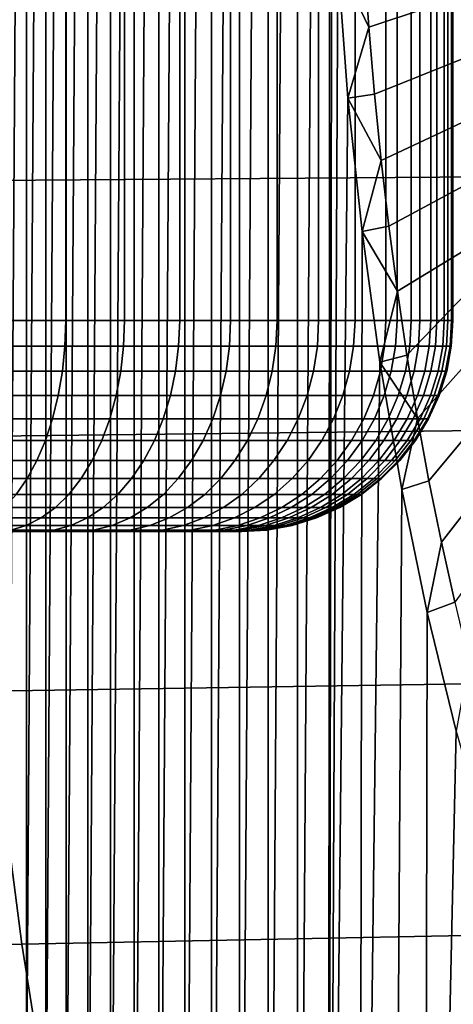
# Model space of a CAD drawing. Header units: metres. Extents: x -240 to 45, y -77 to 27.
# Tile 341 of 656: x -193.03 to -192, y -3.12 to -0.79. Entities that reach past the tile are written whole.
import ezdxf

# ---------------------------------------------------------------- set-up
doc = ezdxf.new("R2010")
doc.units = ezdxf.units.M
doc.layers.add('solid_102011X2', color=7, linetype='CONTINUOUS')

msp = doc.modelspace()

# ---------------------------------------------------------------- linework, layer by layer
at = {"layer": 'solid_102011X2'}
for points in [[(-192.37088, 5.337353, 275.734863), (-192.298874, 5.488204, 275.894196), (-192.370758, -5.337628, 275.735168)], [(-192.294632, -0.000008, 275.903595), (-192.298767, -5.488445, 275.89447), (-192.370758, -5.337628, 275.735168), (-192.298874, 5.488204, 275.894196)], [(-192.440857, 5.180866, 275.580017), (-192.37088, 5.337353, 275.734863), (-192.440735, -5.181175, 275.580322)], [(-192.37088, 5.337353, 275.734863), (-192.370758, -5.337628, 275.735168), (-192.440735, -5.181175, 275.580322)], [(-192.508774, 5.018864, 275.429749), (-192.440857, 5.180866, 275.580017), (-192.508636, -5.019208, 275.430054)], [(-192.440857, 5.180866, 275.580017), (-192.440735, -5.181175, 275.580322), (-192.508636, -5.019208, 275.430054)], [(-192.574524, 4.851521, 275.284241), (-192.508774, 5.018864, 275.429749), (-192.574371, -4.851901, 275.284546)], [(-192.508774, 5.018864, 275.429749), (-192.508636, -5.019208, 275.430054), (-192.574371, -4.851901, 275.284546)], [(-192.638016, 4.679095, 275.143738), (-192.574524, 4.851521, 275.284241), (-192.637863, -4.679513, 275.144073)], [(-192.574524, 4.851521, 275.284241), (-192.574371, -4.851901, 275.284546), (-192.637863, -4.679513, 275.144073)], [(-192.699188, 4.501746, 275.008362), (-192.638016, 4.679095, 275.143738), (-192.699036, -4.5022, 275.008698)], [(-192.638016, 4.679095, 275.143738), (-192.637863, -4.679513, 275.144073), (-192.699036, -4.5022, 275.008698)], [(-192.757919, 4.319841, 274.878418), (-192.699188, 4.501746, 275.008362), (-192.757767, -4.320332, 274.878754)], [(-192.699188, 4.501746, 275.008362), (-192.699036, -4.5022, 275.008698), (-192.757767, -4.320332, 274.878754)], [(-192.814163, 4.133481, 274.753937), (-192.757919, 4.319841, 274.878418), (-192.814011, -4.134007, 274.754272)], [(-192.757919, 4.319841, 274.878418), (-192.757767, -4.320332, 274.878754), (-192.814011, -4.134007, 274.754272)], [(-192.867828, 3.943122, 274.635162), (-192.814163, 4.133481, 274.753937), (-192.867676, -3.943683, 274.635498)], [(-192.814163, 4.133481, 274.753937), (-192.814011, -4.134007, 274.754272), (-192.867676, -3.943683, 274.635498)], [(-192.918884, 3.748831, 274.522186), (-192.867828, 3.943122, 274.635162), (-192.918747, -3.749424, 274.522522)], [(-192.867828, 3.943122, 274.635162), (-192.867676, -3.943683, 274.635498), (-192.918747, -3.749424, 274.522522)], [(-192.967239, 3.551112, 274.415192), (-192.918884, 3.748831, 274.522186), (-192.967087, -3.551737, 274.415527)], [(-192.918884, 3.748831, 274.522186), (-192.918747, -3.749424, 274.522522), (-192.967087, -3.551737, 274.415527)], [(-193.012863, 3.350034, 274.314209), (-192.967239, 3.551112, 274.415192), (-193.012726, -3.350688, 274.314545)], [(-192.967239, 3.551112, 274.415192), (-192.967087, -3.551737, 274.415527), (-193.012726, -3.350688, 274.314545)], [(-193.05571, 3.146098, 274.219421), (-193.012863, 3.350034, 274.314209), (-193.055573, -3.146778, 274.219727)], [(-193.012863, 3.350034, 274.314209), (-193.012726, -3.350688, 274.314545), (-193.055573, -3.146778, 274.219727)], [(-192.135437, 1.5, 269.877869), (-192.135437, -1.5, 269.877869), (-193.077515, -1.5, 267.423676), (-193.077515, 1.5, 267.423676)], [(-192.91983, 1.5, 272.276154), (-193.067078, 1.5, 272.362305), (-193.067078, -1.5, 272.362305), (-192.91983, -1.5, 272.276154)], [(-192.780472, 1.5, 272.177765), (-192.91983, 1.5, 272.276154), (-192.91983, -1.5, 272.276154), (-192.780472, -1.5, 272.177765)], [(-192.649994, 1.5, 272.067841), (-192.780472, 1.5, 272.177765), (-192.780472, -1.5, 272.177765), (-192.649994, -1.5, 272.067841)], [(-192.529358, 1.5, 271.947205), (-192.649994, 1.5, 272.067841), (-192.649994, -1.5, 272.067841), (-192.529358, -1.5, 271.947205)], [(-192.419449, 1.5, 271.816742), (-192.529358, 1.5, 271.947205), (-192.529358, -1.5, 271.947205), (-192.419449, -1.5, 271.816742)], [(-192.321045, 1.5, 271.677368), (-192.419449, 1.5, 271.816742), (-192.419449, -1.5, 271.816742), (-192.321045, -1.5, 271.677368)], [(-192.234894, 1.5, 271.530121), (-192.321045, 1.5, 271.677368), (-192.321045, -1.5, 271.677368), (-192.234894, -1.5, 271.530121)], [(-192.161591, 1.5, 271.376068), (-192.234894, 1.5, 271.530121), (-192.234894, -1.5, 271.530121), (-192.161591, -1.5, 271.376068)], [(-192.101685, 1.5, 271.216339), (-192.161591, 1.5, 271.376068), (-192.161591, -1.5, 271.376068), (-192.101685, -1.5, 271.216339)], [(-192.081146, -1.5, 270.039612), (-192.135437, -1.5, 269.877869), (-192.135437, 1.5, 269.877869), (-192.081146, 1.5, 270.039612)], [(-192.055618, 1.5, 271.052063), (-192.101685, 1.5, 271.216339), (-192.101685, -1.5, 271.216339), (-192.055618, -1.5, 271.052063)], [(-192.081146, 1.5, 270.039612), (-192.040848, 1.5, 270.205383), (-192.040848, -1.5, 270.205383), (-192.081146, -1.5, 270.039612)], [(-192.023712, 1.5, 270.88446), (-192.055618, 1.5, 271.052063), (-192.055618, -1.5, 271.052063), (-192.023712, -1.5, 270.88446)], [(-192.040848, 1.5, 270.205383), (-192.014801, 1.5, 270.373993), (-192.014801, -1.5, 270.373993), (-192.040848, -1.5, 270.205383)], [(-192.00621, 1.5, 270.714783), (-192.023712, 1.5, 270.88446), (-192.023712, -1.5, 270.88446), (-192.00621, -1.5, 270.714783)], [(-192.014801, 1.5, 270.373993), (-192.003235, 1.5, 270.544189), (-192.003235, -1.5, 270.544189), (-192.014801, -1.5, 270.373993)], [(-192.003235, 1.5, 270.544189), (-192.00621, 1.5, 270.714783), (-192.00621, -1.5, 270.714783), (-192.003235, -1.5, 270.544189)], [(-192.294632, -0.000008, 275.903595), (-192.289841, -0.326325, 275.914215), (-192.298767, -5.488445, 275.89447)], [(-192.289841, -0.326325, 275.914215), (-192.275452, -0.65098, 275.946045), (-192.298767, -5.488445, 275.89447)], [(-191.787552, -0.666321, 276.9216), (-192.201996, -0.804447, 276.10022), (-192.212906, -0.64485, 276.076111), (-191.797012, -0.534257, 276.900665)], [(-191.527008, -0.554554, 335.337036), (-193.229675, -0.560741, 333.786224), (-193.204575, -1.168671, 333.763092), (-191.502487, -1.155777, 335.313904)], [(-192.275452, -0.65098, 275.946045), (-192.251572, -0.972317, 275.998901), (-192.298767, -5.488445, 275.89447)], [(-192.212906, -0.64485, 276.076111), (-192.201996, -0.804447, 276.10022), (-192.275452, -0.65098, 275.946045)], [(-192.201996, -0.804447, 276.10022), (-192.251572, -0.972317, 275.998901), (-192.275452, -0.65098, 275.946045)], [(-191.776001, -0.797495, 276.947174), (-192.188705, -0.96297, 276.129639), (-192.201996, -0.804447, 276.10022), (-191.787552, -0.666321, 276.9216)], [(-192.201996, -0.804447, 276.10022), (-192.188705, -0.96297, 276.129639), (-192.251572, -0.972317, 275.998901)], [(-191.76239, -0.927463, 276.977295), (-192.173035, -1.120209, 276.164337), (-192.188705, -0.96297, 276.129639), (-191.776001, -0.797495, 276.947174)], [(-191.746735, -1.056002, 277.011902), (-192.155014, -1.275952, 276.204224), (-192.173035, -1.120209, 276.164337), (-191.76239, -0.927463, 276.977295)], [(-192.218307, -1.288698, 276.07251), (-192.224854, -5.633451, 276.058014), (-192.298767, -5.488445, 275.89447), (-192.251572, -0.972317, 275.998901)], [(-192.188705, -0.96297, 276.129639), (-192.173035, -1.120209, 276.164337), (-192.251572, -0.972317, 275.998901)], [(-192.173035, -1.120209, 276.164337), (-192.218307, -1.288698, 276.07251), (-192.251572, -0.972317, 275.998901)], [(-191.72908, -1.183027, 277.050995), (-192.134659, -1.429993, 276.249268), (-192.155014, -1.275952, 276.204224), (-191.746735, -1.056002, 277.011902)], [(-192.173035, -1.120209, 276.164337), (-192.155014, -1.275952, 276.204224), (-192.218307, -1.288698, 276.07251)], [(-191.502487, -1.155777, 335.313904), (-193.204575, -1.168671, 333.763092), (-193.16188, -1.774791, 333.723755), (-191.460785, -1.755211, 335.274567)], [(-191.72908, -1.183027, 277.050995), (-192.112, -1.582126, 276.299408), (-192.134659, -1.429993, 276.249268)], [(-191.72908, -1.183027, 277.050995), (-191.709412, -1.308364, 277.094513), (-192.087067, -1.732148, 276.354584), (-192.112, -1.582126, 276.299408)], [(-192.155014, -1.275952, 276.204224), (-192.134659, -1.429993, 276.249268), (-192.218307, -1.288698, 276.07251)], [(-192.218307, -1.288698, 276.07251), (-192.175827, -1.598508, 276.166504), (-192.224854, -5.633451, 276.058014)], [(-192.134659, -1.429993, 276.249268), (-192.175827, -1.598508, 276.166504), (-192.218307, -1.288698, 276.07251)], [(-191.709412, -1.308364, 277.094513), (-191.687805, -1.431753, 277.142334), (-192.059891, -1.879859, 276.414703), (-192.087067, -1.732148, 276.354584)], [(-192.134659, -1.429993, 276.249268), (-192.112, -1.582126, 276.299408), (-192.175827, -1.598508, 276.166504)], [(-191.687805, -1.431753, 277.142334), (-191.664261, -1.553013, 277.194458), (-192.030518, -2.025062, 276.479706), (-192.059891, -1.879859, 276.414703)], [(-193.080917, -1.560268, 267.424988), (-193.077515, -1.5, 267.423676), (-192.135437, -1.5, 269.877869), (-192.13884, -1.560268, 269.879181)], [(-193.068787, -1.560268, 272.3591), (-192.921814, -1.560268, 272.273102), (-192.91983, -1.5, 272.276154), (-193.067078, -1.5, 272.362305)], [(-192.921814, -1.560268, 272.273102), (-192.7827, -1.560268, 272.174866), (-192.780472, -1.5, 272.177765), (-192.91983, -1.5, 272.276154)], [(-192.7827, -1.560268, 272.174866), (-192.652451, -1.560268, 272.065155), (-192.649994, -1.5, 272.067841), (-192.780472, -1.5, 272.177765)], [(-192.652451, -1.560268, 272.065155), (-192.532043, -1.560268, 271.944763), (-192.529358, -1.5, 271.947205), (-192.649994, -1.5, 272.067841)], [(-192.532043, -1.560268, 271.944763), (-192.422333, -1.560268, 271.814514), (-192.419449, -1.5, 271.816742), (-192.529358, -1.5, 271.947205)], [(-192.422333, -1.560268, 271.814514), (-192.324112, -1.560268, 271.675385), (-192.321045, -1.5, 271.677368), (-192.419449, -1.5, 271.816742)], [(-192.324112, -1.560268, 271.675385), (-192.238113, -1.560268, 271.528412), (-192.234894, -1.5, 271.530121), (-192.321045, -1.5, 271.677368)], [(-192.238113, -1.560268, 271.528412), (-192.164948, -1.560268, 271.374634), (-192.161591, -1.5, 271.376068), (-192.234894, -1.5, 271.530121)], [(-192.164948, -1.560268, 271.374634), (-192.105148, -1.560268, 271.215179), (-192.101685, -1.5, 271.216339), (-192.161591, -1.5, 271.376068)], [(-192.084656, -1.560268, 270.040619), (-192.13884, -1.560268, 269.879181), (-192.135437, -1.5, 269.877869), (-192.081146, -1.5, 270.039612)], [(-192.105148, -1.560268, 271.215179), (-192.059174, -1.560268, 271.051239), (-192.055618, -1.5, 271.052063), (-192.101685, -1.5, 271.216339)], [(-192.044418, -1.560268, 270.206085), (-192.084656, -1.560268, 270.040619), (-192.081146, -1.5, 270.039612), (-192.040848, -1.5, 270.205383)], [(-192.059174, -1.560268, 271.051239), (-192.027328, -1.560268, 270.883942), (-192.023712, -1.5, 270.88446), (-192.055618, -1.5, 271.052063)], [(-192.018433, -1.560268, 270.37439), (-192.044418, -1.560268, 270.206085), (-192.040848, -1.5, 270.205383), (-192.014801, -1.5, 270.373993)], [(-192.027328, -1.560268, 270.883942), (-192.009857, -1.560268, 270.714539), (-192.00621, -1.5, 270.714783), (-192.023712, -1.5, 270.88446)], [(-192.006882, -1.560268, 270.544281), (-192.018433, -1.560268, 270.37439), (-192.014801, -1.5, 270.373993), (-192.003235, -1.5, 270.544189)], [(-192.009857, -1.560268, 270.714539), (-192.006882, -1.560268, 270.544281), (-192.003235, -1.5, 270.544189), (-192.00621, -1.5, 270.714783)], [(-192.13884, -1.560268, 269.879181), (-192.149017, -1.619717, 269.883087), (-193.09108, -1.619658, 267.428864), (-193.080917, -1.560268, 267.424988)], [(-192.921814, -1.560268, 272.273102), (-193.068787, -1.560268, 272.3591), (-193.073883, -1.619717, 272.349457), (-192.927704, -1.619717, 272.263947)], [(-192.7827, -1.560268, 272.174866), (-192.921814, -1.560268, 272.273102), (-192.927704, -1.619717, 272.263947), (-192.789352, -1.619717, 272.16626)], [(-192.652451, -1.560268, 272.065155), (-192.7827, -1.560268, 272.174866), (-192.789352, -1.619717, 272.16626), (-192.659821, -1.619717, 272.057129)], [(-192.532043, -1.560268, 271.944763), (-192.652451, -1.560268, 272.065155), (-192.659821, -1.619717, 272.057129), (-192.54007, -1.619717, 271.937378)], [(-192.422333, -1.560268, 271.814514), (-192.532043, -1.560268, 271.944763), (-192.54007, -1.619717, 271.937378), (-192.430954, -1.619717, 271.807861)], [(-192.324112, -1.560268, 271.675385), (-192.422333, -1.560268, 271.814514), (-192.430954, -1.619717, 271.807861), (-192.333282, -1.619717, 271.669495)], [(-192.238113, -1.560268, 271.528412), (-192.324112, -1.560268, 271.675385), (-192.333282, -1.619717, 271.669495), (-192.247742, -1.619717, 271.523315)], [(-192.164948, -1.560268, 271.374634), (-192.238113, -1.560268, 271.528412), (-192.247742, -1.619717, 271.523315), (-192.174973, -1.619717, 271.370392)], [(-192.105148, -1.560268, 271.215179), (-192.164948, -1.560268, 271.374634), (-192.174973, -1.619717, 271.370392), (-192.115509, -1.619717, 271.211792)], [(-192.095123, -1.619717, 270.04364), (-192.149017, -1.619717, 269.883087), (-192.13884, -1.560268, 269.879181), (-192.084656, -1.560268, 270.040619)], [(-192.059174, -1.560268, 271.051239), (-192.105148, -1.560268, 271.215179), (-192.115509, -1.619717, 271.211792), (-192.069778, -1.619717, 271.048737)], [(-192.084656, -1.560268, 270.040619), (-192.044418, -1.560268, 270.206085), (-192.055099, -1.619717, 270.208221), (-192.095123, -1.619717, 270.04364)], [(-192.027328, -1.560268, 270.883942), (-192.059174, -1.560268, 271.051239), (-192.069778, -1.619717, 271.048737), (-192.038101, -1.619717, 270.882355)], [(-192.044418, -1.560268, 270.206085), (-192.018433, -1.560268, 270.37439), (-192.029266, -1.619717, 270.37558), (-192.055099, -1.619717, 270.208221)], [(-192.009857, -1.560268, 270.714539), (-192.027328, -1.560268, 270.883942), (-192.038101, -1.619717, 270.882355), (-192.020737, -1.619717, 270.713898)], [(-191.664261, -1.553013, 277.194458), (-191.638809, -1.672008, 277.250763), (-191.998978, -2.167562, 276.5495), (-192.030518, -2.025062, 276.479706)], [(-192.018433, -1.560268, 270.37439), (-192.006882, -1.560268, 270.544281), (-192.017776, -1.619717, 270.544556), (-192.029266, -1.619717, 270.37558)], [(-192.006882, -1.560268, 270.544281), (-192.009857, -1.560268, 270.714539), (-192.020737, -1.619717, 270.713898), (-192.017776, -1.619717, 270.544556)], [(-192.112, -1.582126, 276.299408), (-192.087067, -1.732148, 276.354584), (-192.175827, -1.598508, 276.166504)], [(-192.124344, -1.900168, 276.280426), (-192.149048, -5.772599, 276.225769), (-192.224854, -5.633451, 276.058014), (-192.175827, -1.598508, 276.166504)], [(-192.087067, -1.732148, 276.354584), (-192.124344, -1.900168, 276.280426), (-192.175827, -1.598508, 276.166504)], [(-192.165817, -1.677415, 269.889526), (-193.107666, -1.676794, 267.435242), (-193.09108, -1.619658, 267.428864), (-192.149017, -1.619717, 269.883087)], [(-192.927704, -1.619717, 272.263947), (-193.073883, -1.619717, 272.349457), (-193.082306, -1.677415, 272.333557), (-192.937454, -1.677415, 272.24881)], [(-192.789352, -1.619717, 272.16626), (-192.927704, -1.619717, 272.263947), (-192.937454, -1.677415, 272.24881), (-192.800354, -1.677415, 272.152008)], [(-192.659821, -1.619717, 272.057129), (-192.789352, -1.619717, 272.16626), (-192.800354, -1.677415, 272.152008), (-192.671997, -1.677415, 272.043884)], [(-192.54007, -1.619717, 271.937378), (-192.659821, -1.619717, 272.057129), (-192.671997, -1.677415, 272.043884), (-192.553329, -1.677415, 271.925201)], [(-192.430954, -1.619717, 271.807861), (-192.54007, -1.619717, 271.937378), (-192.553329, -1.677415, 271.925201), (-192.44519, -1.677415, 271.796844)], [(-192.333282, -1.619717, 271.669495), (-192.430954, -1.619717, 271.807861), (-192.44519, -1.677415, 271.796844), (-192.348404, -1.677415, 271.65976)], [(-192.247742, -1.619717, 271.523315), (-192.333282, -1.619717, 271.669495), (-192.348404, -1.677415, 271.65976), (-192.263641, -1.677415, 271.514893)], [(-192.174973, -1.619717, 271.370392), (-192.247742, -1.619717, 271.523315), (-192.263641, -1.677415, 271.514893), (-192.191544, -1.677415, 271.363342)], [(-192.115509, -1.619717, 271.211792), (-192.174973, -1.619717, 271.370392), (-192.191544, -1.677415, 271.363342), (-192.132614, -1.677415, 271.206207)], [(-192.112411, -1.677415, 270.048645), (-192.165817, -1.677415, 269.889526), (-192.149017, -1.619717, 269.883087), (-192.095123, -1.619717, 270.04364)], [(-192.069778, -1.619717, 271.048737), (-192.115509, -1.619717, 271.211792), (-192.132614, -1.677415, 271.206207), (-192.087296, -1.677415, 271.044617)], [(-192.095123, -1.619717, 270.04364), (-192.055099, -1.619717, 270.208221), (-192.072754, -1.677415, 270.2117), (-192.112411, -1.677415, 270.048645)], [(-192.038101, -1.619717, 270.882355), (-192.069778, -1.619717, 271.048737), (-192.087296, -1.677415, 271.044617), (-192.055908, -1.677415, 270.879761)], [(-192.055099, -1.619717, 270.208221), (-192.029266, -1.619717, 270.37558), (-192.04715, -1.677415, 270.377563), (-192.072754, -1.677415, 270.2117)], [(-192.020737, -1.619717, 270.713898), (-192.038101, -1.619717, 270.882355), (-192.055908, -1.677415, 270.879761), (-192.038696, -1.677415, 270.712799)], [(-192.029266, -1.619717, 270.37558), (-192.017776, -1.619717, 270.544556), (-192.035767, -1.677415, 270.545013), (-192.04715, -1.677415, 270.377563)], [(-192.017776, -1.619717, 270.544556), (-192.020737, -1.619717, 270.713898), (-192.038696, -1.677415, 270.712799), (-192.035767, -1.677415, 270.545013)], [(-192.18898, -1.732522, 269.898438), (-193.130783, -1.731933, 267.444122), (-193.107666, -1.676794, 267.435242), (-192.165817, -1.677415, 269.889526)], [(-192.937454, -1.677415, 272.24881), (-193.082306, -1.677415, 272.333557), (-193.093918, -1.732522, 272.311615), (-192.950882, -1.732522, 272.227936)], [(-192.800354, -1.677415, 272.152008), (-192.937454, -1.677415, 272.24881), (-192.950882, -1.732522, 272.227936), (-192.815521, -1.732522, 272.132355)], [(-192.671997, -1.677415, 272.043884), (-192.800354, -1.677415, 272.152008), (-192.815521, -1.732522, 272.132355), (-192.688782, -1.732522, 272.025604)], [(-192.553329, -1.677415, 271.925201), (-192.671997, -1.677415, 272.043884), (-192.688782, -1.732522, 272.025604), (-192.571609, -1.732522, 271.908417)], [(-192.44519, -1.677415, 271.796844), (-192.553329, -1.677415, 271.925201), (-192.571609, -1.732522, 271.908417), (-192.464844, -1.732522, 271.781677)], [(-192.348404, -1.677415, 271.65976), (-192.44519, -1.677415, 271.796844), (-192.464844, -1.732522, 271.781677), (-192.369278, -1.732522, 271.646332)], [(-192.263641, -1.677415, 271.514893), (-192.348404, -1.677415, 271.65976), (-192.369278, -1.732522, 271.646332), (-192.285583, -1.732522, 271.503296)], [(-192.191544, -1.677415, 271.363342), (-192.263641, -1.677415, 271.514893), (-192.285583, -1.732522, 271.503296), (-192.214386, -1.732522, 271.353668)], [(-192.132614, -1.677415, 271.206207), (-192.191544, -1.677415, 271.363342), (-192.214386, -1.732522, 271.353668), (-192.156204, -1.732522, 271.198486)], [(-192.136261, -1.732522, 270.055511), (-192.18898, -1.732522, 269.898438), (-192.165817, -1.677415, 269.889526), (-192.112411, -1.677415, 270.048645)], [(-192.087296, -1.677415, 271.044617), (-192.132614, -1.677415, 271.206207), (-192.156204, -1.732522, 271.198486), (-192.11145, -1.732522, 271.03894)], [(-192.112411, -1.677415, 270.048645), (-192.072754, -1.677415, 270.2117), (-192.097107, -1.732522, 270.216553), (-192.136261, -1.732522, 270.055511)], [(-192.055908, -1.677415, 270.879761), (-192.087296, -1.677415, 271.044617), (-192.11145, -1.732522, 271.03894), (-192.080475, -1.732522, 270.87616)], [(-192.072754, -1.677415, 270.2117), (-192.04715, -1.677415, 270.377563), (-192.071808, -1.732522, 270.38031), (-192.097107, -1.732522, 270.216553)], [(-192.038696, -1.677415, 270.712799), (-192.055908, -1.677415, 270.879761), (-192.080475, -1.732522, 270.87616), (-192.063461, -1.732522, 270.711334)], [(-192.04715, -1.677415, 270.377563), (-192.035767, -1.677415, 270.545013), (-192.060577, -1.732522, 270.545624), (-192.071808, -1.732522, 270.38031)], [(-192.035767, -1.677415, 270.545013), (-192.038696, -1.677415, 270.712799), (-192.063461, -1.732522, 270.711334), (-192.060577, -1.732522, 270.545624)], [(-192.218201, -1.784231, 269.909637), (-193.159927, -1.783684, 267.455292), (-193.130783, -1.731933, 267.444122), (-192.18898, -1.732522, 269.898438)], [(-192.950882, -1.732522, 272.227936), (-193.093918, -1.732522, 272.311615), (-193.108551, -1.784231, 272.283966), (-192.967834, -1.784231, 272.20163)], [(-192.815521, -1.732522, 272.132355), (-192.950882, -1.732522, 272.227936), (-192.967834, -1.784231, 272.20163), (-192.834641, -1.784231, 272.107605)], [(-192.688782, -1.732522, 272.025604), (-192.815521, -1.732522, 272.132355), (-192.834641, -1.784231, 272.107605), (-192.709946, -1.784231, 272.002563)], [(-192.571609, -1.732522, 271.908417), (-192.688782, -1.732522, 272.025604), (-192.709946, -1.784231, 272.002563), (-192.59465, -1.784231, 271.887268)], [(-192.464844, -1.732522, 271.781677), (-192.571609, -1.732522, 271.908417), (-192.59465, -1.784231, 271.887268), (-192.489609, -1.784231, 271.762573)], [(-192.369278, -1.732522, 271.646332), (-192.464844, -1.732522, 271.781677), (-192.489609, -1.784231, 271.762573), (-192.395584, -1.784231, 271.629395)], [(-192.285583, -1.732522, 271.503296), (-192.369278, -1.732522, 271.646332), (-192.395584, -1.784231, 271.629395), (-192.313232, -1.784231, 271.488647)], [(-192.214386, -1.732522, 271.353668), (-192.285583, -1.732522, 271.503296), (-192.313232, -1.784231, 271.488647), (-192.243195, -1.784231, 271.341431)], [(-192.156204, -1.732522, 271.198486), (-192.214386, -1.732522, 271.353668), (-192.243195, -1.784231, 271.341431), (-192.185944, -1.784231, 271.188782)], [(-192.166321, -1.784231, 270.064209), (-192.218201, -1.784231, 269.909637), (-192.18898, -1.732522, 269.898438), (-192.136261, -1.732522, 270.055511)], [(-192.11145, -1.732522, 271.03894), (-192.156204, -1.732522, 271.198486), (-192.185944, -1.784231, 271.188782), (-192.141922, -1.784231, 271.031799)], [(-192.136261, -1.732522, 270.055511), (-192.097107, -1.732522, 270.216553), (-192.127792, -1.784231, 270.222626), (-192.166321, -1.784231, 270.064209)], [(-192.080475, -1.732522, 270.87616), (-192.11145, -1.732522, 271.03894), (-192.141922, -1.784231, 271.031799), (-192.11142, -1.784231, 270.871613)], [(-192.097107, -1.732522, 270.216553), (-192.071808, -1.732522, 270.38031), (-192.102905, -1.784231, 270.383759), (-192.127792, -1.784231, 270.222626)], [(-192.087067, -1.732148, 276.354584), (-192.059891, -1.879859, 276.414703), (-192.124344, -1.900168, 276.280426)], [(-192.063461, -1.732522, 270.711334), (-192.080475, -1.732522, 270.87616), (-192.11142, -1.784231, 270.871613), (-192.094696, -1.784231, 270.709442)], [(-192.071808, -1.732522, 270.38031), (-192.060577, -1.732522, 270.545624), (-192.091858, -1.784231, 270.546417), (-192.102905, -1.784231, 270.383759)], [(-192.060577, -1.732522, 270.545624), (-192.063461, -1.732522, 270.711334), (-192.094696, -1.784231, 270.709442), (-192.091858, -1.784231, 270.546417)], [(-191.460785, -1.755211, 335.274567), (-193.16188, -1.774791, 333.723755), (-193.101624, -2.378159, 333.668213), (-191.401917, -2.351927, 335.219025)], [(-192.253021, -1.831787, 269.923004), (-193.194687, -1.83129, 267.468658), (-193.159927, -1.783684, 267.455292), (-192.218201, -1.784231, 269.909637)], [(-192.967834, -1.784231, 272.20163), (-193.108551, -1.784231, 272.283966), (-193.125992, -1.831787, 272.251007), (-192.988022, -1.831787, 272.170258)], [(-192.834641, -1.784231, 272.107605), (-192.967834, -1.784231, 272.20163), (-192.988022, -1.831787, 272.170258), (-192.857422, -1.831787, 272.078064)], [(-192.709946, -1.784231, 272.002563), (-192.834641, -1.784231, 272.107605), (-192.857422, -1.831787, 272.078064), (-192.735168, -1.831787, 271.975067)], [(-192.59465, -1.784231, 271.887268), (-192.709946, -1.784231, 272.002563), (-192.735168, -1.831787, 271.975067), (-192.622131, -1.831787, 271.86203)], [(-192.489609, -1.784231, 271.762573), (-192.59465, -1.784231, 271.887268), (-192.622131, -1.831787, 271.86203), (-192.519135, -1.831787, 271.739777)], [(-192.395584, -1.784231, 271.629395), (-192.489609, -1.784231, 271.762573), (-192.519135, -1.831787, 271.739777), (-192.426941, -1.831787, 271.609192)], [(-192.313232, -1.784231, 271.488647), (-192.395584, -1.784231, 271.629395), (-192.426941, -1.831787, 271.609192), (-192.346207, -1.831787, 271.471222)], [(-192.243195, -1.784231, 271.341431), (-192.313232, -1.784231, 271.488647), (-192.346207, -1.831787, 271.471222), (-192.277527, -1.831787, 271.326843)], [(-192.185944, -1.784231, 271.188782), (-192.243195, -1.784231, 271.341431), (-192.277527, -1.831787, 271.326843), (-192.22139, -1.831787, 271.177185)], [(-192.202148, -1.831787, 270.074554), (-192.253021, -1.831787, 269.923004), (-192.218201, -1.784231, 269.909637), (-192.166321, -1.784231, 270.064209)], [(-192.141922, -1.784231, 271.031799), (-192.185944, -1.784231, 271.188782), (-192.22139, -1.831787, 271.177185), (-192.178223, -1.831787, 271.023254)], [(-192.166321, -1.784231, 270.064209), (-192.127792, -1.784231, 270.222626), (-192.164383, -1.831787, 270.229889), (-192.202148, -1.831787, 270.074554)], [(-192.11142, -1.784231, 270.871613), (-192.141922, -1.784231, 271.031799), (-192.178223, -1.831787, 271.023254), (-192.148331, -1.831787, 270.866211)], [(-192.127792, -1.784231, 270.222626), (-192.102905, -1.784231, 270.383759), (-192.139984, -1.831787, 270.387878), (-192.164383, -1.831787, 270.229889)], [(-192.094696, -1.784231, 270.709442), (-192.11142, -1.784231, 270.871613), (-192.148331, -1.831787, 270.866211), (-192.131927, -1.831787, 270.707214)], [(-192.102905, -1.784231, 270.383759), (-192.091858, -1.784231, 270.546417), (-192.129135, -1.831787, 270.547363), (-192.139984, -1.831787, 270.387878)], [(-192.091858, -1.784231, 270.546417), (-192.094696, -1.784231, 270.709442), (-192.131927, -1.831787, 270.707214), (-192.129135, -1.831787, 270.547363)], [(-192.292938, -1.874496, 269.938324), (-193.234558, -1.874055, 267.483948), (-193.194687, -1.83129, 267.468658), (-192.253021, -1.831787, 269.923004)], [(-192.988022, -1.831787, 272.170258), (-193.125992, -1.831787, 272.251007), (-193.145996, -1.874496, 272.213196), (-193.011169, -1.874496, 272.134308)], [(-192.857422, -1.831787, 272.078064), (-192.988022, -1.831787, 272.170258), (-193.011169, -1.874496, 272.134308), (-192.88356, -1.874496, 272.04422)], [(-192.735168, -1.831787, 271.975067), (-192.857422, -1.831787, 272.078064), (-192.88356, -1.874496, 272.04422), (-192.764084, -1.874496, 271.943573)], [(-192.622131, -1.831787, 271.86203), (-192.735168, -1.831787, 271.975067), (-192.764084, -1.874496, 271.943573), (-192.653625, -1.874496, 271.83313)], [(-192.519135, -1.831787, 271.739777), (-192.622131, -1.831787, 271.86203), (-192.653625, -1.874496, 271.83313), (-192.552994, -1.874496, 271.713654)], [(-192.426941, -1.831787, 271.609192), (-192.519135, -1.831787, 271.739777), (-192.552994, -1.874496, 271.713654), (-192.462891, -1.874496, 271.586029)], [(-192.346207, -1.831787, 271.471222), (-192.426941, -1.831787, 271.609192), (-192.462891, -1.874496, 271.586029), (-192.384003, -1.874496, 271.451202)], [(-192.277527, -1.831787, 271.326843), (-192.346207, -1.831787, 271.471222), (-192.384003, -1.874496, 271.451202), (-192.316895, -1.874496, 271.31015)], [(-192.22139, -1.831787, 271.177185), (-192.277527, -1.831787, 271.326843), (-192.316895, -1.874496, 271.31015), (-192.262039, -1.874496, 271.163879)], [(-192.24324, -1.874496, 270.086426), (-192.292938, -1.874496, 269.938324), (-192.253021, -1.831787, 269.923004), (-192.202148, -1.831787, 270.074554)], [(-192.178223, -1.831787, 271.023254), (-192.22139, -1.831787, 271.177185), (-192.262039, -1.874496, 271.163879), (-192.219864, -1.874496, 271.013489)], [(-192.202148, -1.831787, 270.074554), (-192.164383, -1.831787, 270.229889), (-192.206329, -1.874496, 270.23822), (-192.24324, -1.874496, 270.086426)], [(-192.148331, -1.831787, 270.866211), (-192.178223, -1.831787, 271.023254), (-192.219864, -1.874496, 271.013489), (-192.190643, -1.874496, 270.860016)], [(-192.164383, -1.831787, 270.229889), (-192.139984, -1.831787, 270.387878), (-192.182495, -1.874496, 270.392578), (-192.206329, -1.874496, 270.23822)], [(-192.131927, -1.831787, 270.707214), (-192.148331, -1.831787, 270.866211), (-192.190643, -1.874496, 270.860016), (-192.174622, -1.874496, 270.70462)], [(-192.139984, -1.831787, 270.387878), (-192.129135, -1.831787, 270.547363), (-192.17189, -1.874496, 270.548431), (-192.182495, -1.874496, 270.392578)], [(-192.129135, -1.831787, 270.547363), (-192.131927, -1.831787, 270.707214), (-192.174622, -1.874496, 270.70462), (-192.17189, -1.874496, 270.548431)], [(-192.337387, -1.911732, 269.955383), (-193.278961, -1.911355, 267.501007), (-193.234558, -1.874055, 267.483948), (-192.292938, -1.874496, 269.938324)], [(-193.011169, -1.874496, 272.134308), (-193.145996, -1.874496, 272.213196), (-193.168274, -1.911732, 272.171112), (-193.036942, -1.911732, 272.094299)], [(-192.88356, -1.874496, 272.04422), (-193.011169, -1.874496, 272.134308), (-193.036942, -1.911732, 272.094299), (-192.912659, -1.911732, 272.006531)], [(-192.764084, -1.874496, 271.943573), (-192.88356, -1.874496, 272.04422), (-192.912659, -1.911732, 272.006531), (-192.79628, -1.911732, 271.908508)], [(-192.653625, -1.874496, 271.83313), (-192.764084, -1.874496, 271.943573), (-192.79628, -1.911732, 271.908508), (-192.688705, -1.911732, 271.800934)], [(-192.552994, -1.874496, 271.713654), (-192.653625, -1.874496, 271.83313), (-192.688705, -1.911732, 271.800934), (-192.590668, -1.911732, 271.68457)], [(-192.462891, -1.874496, 271.586029), (-192.552994, -1.874496, 271.713654), (-192.590668, -1.911732, 271.68457), (-192.502914, -1.911732, 271.560272)], [(-192.384003, -1.874496, 271.451202), (-192.462891, -1.874496, 271.586029), (-192.502914, -1.911732, 271.560272), (-192.426086, -1.911732, 271.428925)], [(-192.316895, -1.874496, 271.31015), (-192.384003, -1.874496, 271.451202), (-192.426086, -1.911732, 271.428925), (-192.360718, -1.911732, 271.291534)], [(-192.262039, -1.874496, 271.163879), (-192.316895, -1.874496, 271.31015), (-192.360718, -1.911732, 271.291534), (-192.307281, -1.911732, 271.149078)], [(-192.288971, -1.911732, 270.09964), (-192.337387, -1.911732, 269.955383), (-192.292938, -1.874496, 269.938324), (-192.24324, -1.874496, 270.086426)], [(-192.219864, -1.874496, 271.013489), (-192.262039, -1.874496, 271.163879), (-192.307281, -1.911732, 271.149078), (-192.266205, -1.911732, 271.002594)], [(-192.24324, -1.874496, 270.086426), (-192.206329, -1.874496, 270.23822), (-192.253021, -1.911732, 270.247467), (-192.288971, -1.911732, 270.09964)], [(-192.190643, -1.874496, 270.860016), (-192.219864, -1.874496, 271.013489), (-192.266205, -1.911732, 271.002594), (-192.237747, -1.911732, 270.853119)], [(-192.206329, -1.874496, 270.23822), (-192.182495, -1.874496, 270.392578), (-192.229797, -1.911732, 270.397858), (-192.253021, -1.911732, 270.247467)], [(-192.174622, -1.874496, 270.70462), (-192.190643, -1.874496, 270.860016), (-192.237747, -1.911732, 270.853119), (-192.222137, -1.911732, 270.701782)], [(-192.182495, -1.874496, 270.392578), (-192.17189, -1.874496, 270.548431), (-192.219482, -1.911732, 270.549652), (-192.229797, -1.911732, 270.397858)], [(-192.17189, -1.874496, 270.548431), (-192.174622, -1.874496, 270.70462), (-192.222137, -1.911732, 270.701782), (-192.219482, -1.911732, 270.549652)], [(-192.059891, -1.879859, 276.414703), (-192.030518, -2.025062, 276.479706), (-192.064133, -2.192138, 276.413666), (-192.124344, -1.900168, 276.280426)], [(-192.385696, -1.942952, 269.973938), (-193.327225, -1.942644, 267.519531), (-193.278961, -1.911355, 267.501007), (-192.337387, -1.911732, 269.955383)], [(-192.912659, -1.911732, 272.006531), (-193.036942, -1.911732, 272.094299), (-193.064957, -1.942952, 272.050781), (-192.944275, -1.942952, 271.965576)], [(-192.79628, -1.911732, 271.908508), (-192.912659, -1.911732, 272.006531), (-192.944275, -1.942952, 271.965576), (-192.831284, -1.942952, 271.870392)], [(-192.688705, -1.911732, 271.800934), (-192.79628, -1.911732, 271.908508), (-192.831284, -1.942952, 271.870392), (-192.726822, -1.942952, 271.76593)], [(-192.590668, -1.911732, 271.68457), (-192.688705, -1.911732, 271.800934), (-192.726822, -1.942952, 271.76593), (-192.631638, -1.942952, 271.652924)], [(-192.502914, -1.911732, 271.560272), (-192.590668, -1.911732, 271.68457), (-192.631638, -1.942952, 271.652924), (-192.546432, -1.942952, 271.532257)], [(-192.426086, -1.911732, 271.428925), (-192.502914, -1.911732, 271.560272), (-192.546432, -1.942952, 271.532257), (-192.471817, -1.942952, 271.404724)], [(-192.360718, -1.911732, 271.291534), (-192.426086, -1.911732, 271.428925), (-192.471817, -1.942952, 271.404724), (-192.40834, -1.942952, 271.271332)], [(-192.307281, -1.911732, 271.149078), (-192.360718, -1.911732, 271.291534), (-192.40834, -1.942952, 271.271332), (-192.356476, -1.942952, 271.132996)], [(-192.338684, -1.942952, 270.113983), (-192.385696, -1.942952, 269.973938), (-192.337387, -1.911732, 269.955383), (-192.288971, -1.911732, 270.09964)], [(-192.266205, -1.911732, 271.002594), (-192.307281, -1.911732, 271.149078), (-192.356476, -1.942952, 271.132996), (-192.316574, -1.942952, 270.990753)], [(-192.288971, -1.911732, 270.09964), (-192.253021, -1.911732, 270.247467), (-192.303787, -1.942952, 270.257538), (-192.338684, -1.942952, 270.113983)], [(-192.237747, -1.911732, 270.853119), (-192.266205, -1.911732, 271.002594), (-192.316574, -1.942952, 270.990753), (-192.288956, -1.942952, 270.845612)], [(-192.253021, -1.911732, 270.247467), (-192.229797, -1.911732, 270.397858), (-192.281235, -1.942952, 270.403564), (-192.303787, -1.942952, 270.257538)], [(-192.222137, -1.911732, 270.701782), (-192.237747, -1.911732, 270.853119), (-192.288956, -1.942952, 270.845612), (-192.273804, -1.942952, 270.698669)], [(-192.229797, -1.911732, 270.397858), (-192.219482, -1.911732, 270.549652), (-192.271225, -1.942952, 270.550934), (-192.281235, -1.942952, 270.403564)], [(-192.219482, -1.911732, 270.549652), (-192.222137, -1.911732, 270.701782), (-192.273804, -1.942952, 270.698669), (-192.271225, -1.942952, 270.550934)], [(-192.064133, -2.192138, 276.413666), (-192.071457, -5.905685, 276.397461), (-192.149048, -5.772599, 276.225769), (-192.124344, -1.900168, 276.280426)], [(-192.43718, -1.967701, 269.993683), (-193.378677, -1.967465, 267.539276), (-193.327225, -1.942644, 267.519531), (-192.385696, -1.942952, 269.973938)], [(-192.944275, -1.942952, 271.965576), (-193.064957, -1.942952, 272.050781), (-193.094818, -1.967701, 272.004425), (-192.977966, -1.967701, 271.921936)], [(-192.831284, -1.942952, 271.870392), (-192.944275, -1.942952, 271.965576), (-192.977966, -1.967701, 271.921936), (-192.868576, -1.967701, 271.829773)], [(-192.726822, -1.942952, 271.76593), (-192.831284, -1.942952, 271.870392), (-192.868576, -1.967701, 271.829773), (-192.767441, -1.967701, 271.728638)], [(-192.631638, -1.942952, 271.652924), (-192.726822, -1.942952, 271.76593), (-192.767441, -1.967701, 271.728638), (-192.675293, -1.967701, 271.619232)], [(-192.546432, -1.942952, 271.532257), (-192.631638, -1.942952, 271.652924), (-192.675293, -1.967701, 271.619232), (-192.592789, -1.967701, 271.50238)], [(-192.471817, -1.942952, 271.404724), (-192.546432, -1.942952, 271.532257), (-192.592789, -1.967701, 271.50238), (-192.520554, -1.967701, 271.378937)], [(-192.40834, -1.942952, 271.271332), (-192.471817, -1.942952, 271.404724), (-192.520554, -1.967701, 271.378937), (-192.459106, -1.967701, 271.249786)], [(-192.356476, -1.942952, 271.132996), (-192.40834, -1.942952, 271.271332), (-192.459106, -1.967701, 271.249786), (-192.40889, -1.967701, 271.115845)], [(-192.391663, -1.967701, 270.129303), (-192.43718, -1.967701, 269.993683), (-192.385696, -1.942952, 269.973938), (-192.338684, -1.942952, 270.113983)], [(-192.316574, -1.942952, 270.990753), (-192.356476, -1.942952, 271.132996), (-192.40889, -1.967701, 271.115845), (-192.370255, -1.967701, 270.978149)], [(-192.338684, -1.942952, 270.113983), (-192.303787, -1.942952, 270.257538), (-192.357864, -1.967701, 270.26828), (-192.391663, -1.967701, 270.129303)], [(-192.288956, -1.942952, 270.845612), (-192.316574, -1.942952, 270.990753), (-192.370255, -1.967701, 270.978149), (-192.343506, -1.967701, 270.837616)], [(-192.303787, -1.942952, 270.257538), (-192.281235, -1.942952, 270.403564), (-192.336044, -1.967701, 270.409637), (-192.357864, -1.967701, 270.26828)], [(-192.273804, -1.942952, 270.698669), (-192.288956, -1.942952, 270.845612), (-192.343506, -1.967701, 270.837616), (-192.328842, -1.967701, 270.695343)], [(-192.281235, -1.942952, 270.403564), (-192.271225, -1.942952, 270.550934), (-192.32634, -1.967701, 270.552338), (-192.336044, -1.967701, 270.409637)], [(-192.271225, -1.942952, 270.550934), (-192.273804, -1.942952, 270.698669), (-192.328842, -1.967701, 270.695343), (-192.32634, -1.967701, 270.552338)], [(-192.491074, -1.985615, 270.014374), (-193.432541, -1.985456, 267.559967), (-193.378677, -1.967465, 267.539276), (-192.43718, -1.967701, 269.993683)], [(-192.977966, -1.967701, 271.921936), (-193.094818, -1.967701, 272.004425), (-193.126068, -1.985615, 271.955872), (-193.013245, -1.985615, 271.876221)], [(-192.868576, -1.967701, 271.829773), (-192.977966, -1.967701, 271.921936), (-193.013245, -1.985615, 271.876221), (-192.907608, -1.985615, 271.787262)], [(-192.767441, -1.967701, 271.728638), (-192.868576, -1.967701, 271.829773), (-192.907608, -1.985615, 271.787262), (-192.809952, -1.985615, 271.689606)], [(-192.675293, -1.967701, 271.619232), (-192.767441, -1.967701, 271.728638), (-192.809952, -1.985615, 271.689606), (-192.720978, -1.985615, 271.583954)], [(-192.592789, -1.967701, 271.50238), (-192.675293, -1.967701, 271.619232), (-192.720978, -1.985615, 271.583954), (-192.641327, -1.985615, 271.47113)], [(-192.520554, -1.967701, 271.378937), (-192.592789, -1.967701, 271.50238), (-192.641327, -1.985615, 271.47113), (-192.571579, -1.985615, 271.351929)], [(-192.459106, -1.967701, 271.249786), (-192.520554, -1.967701, 271.378937), (-192.571579, -1.985615, 271.351929), (-192.512238, -1.985615, 271.227234)], [(-192.40889, -1.967701, 271.115845), (-192.459106, -1.967701, 271.249786), (-192.512238, -1.985615, 271.227234), (-192.463745, -1.985615, 271.0979)], [(-192.447113, -1.985615, 270.145325), (-192.491074, -1.985615, 270.014374), (-192.43718, -1.967701, 269.993683), (-192.391663, -1.967701, 270.129303)], [(-192.370255, -1.967701, 270.978149), (-192.40889, -1.967701, 271.115845), (-192.463745, -1.985615, 271.0979), (-192.426453, -1.985615, 270.964935)], [(-192.391663, -1.967701, 270.129303), (-192.357864, -1.967701, 270.26828), (-192.41449, -1.985615, 270.27951), (-192.447113, -1.985615, 270.145325)], [(-192.343506, -1.967701, 270.837616), (-192.370255, -1.967701, 270.978149), (-192.426453, -1.985615, 270.964935), (-192.40062, -1.985615, 270.829254)], [(-192.357864, -1.967701, 270.26828), (-192.336044, -1.967701, 270.409637), (-192.393417, -1.985615, 270.416016), (-192.41449, -1.985615, 270.27951)], [(-192.328842, -1.967701, 270.695343), (-192.343506, -1.967701, 270.837616), (-192.40062, -1.985615, 270.829254), (-192.386459, -1.985615, 270.691895)], [(-192.336044, -1.967701, 270.409637), (-192.32634, -1.967701, 270.552338), (-192.384048, -1.985615, 270.553802), (-192.393417, -1.985615, 270.416016)], [(-192.32634, -1.967701, 270.552338), (-192.328842, -1.967701, 270.695343), (-192.386459, -1.985615, 270.691895), (-192.384048, -1.985615, 270.553802)], [(-196.840591, -2, 268.68924), (-196.92131, -2, 268.635773), (-193.544312, -2, 267.602844), (-192.602234, -2, 270.057068)], [(-196.764236, -2, 268.751312), (-196.840591, -2, 268.68924), (-192.602234, -2, 270.057068)], [(-196.693497, -2, 268.821533), (-196.764236, -2, 268.751312), (-192.602234, -2, 270.057068)], [(-196.630875, -2, 268.89743), (-196.693497, -2, 268.821533), (-192.602234, -2, 270.057068)], [(-196.576019, -2, 268.979156), (-196.630875, -2, 268.89743), (-192.602234, -2, 270.057068)], [(-196.529556, -2, 269.065887), (-196.576019, -2, 268.979156), (-192.602234, -2, 270.057068)], [(-196.529556, -2, 269.065887), (-192.602234, -2, 270.057068), (-194.968048, -2, 269.493134)], [(-192.602234, -2, 270.057068), (-194.88913, -2, 269.519653), (-194.968048, -2, 269.493134)], [(-192.602234, -2, 270.057068), (-194.813629, -2, 269.554138), (-194.88913, -2, 269.519653)], [(-192.602234, -2, 270.057068), (-194.742096, -2, 269.596222), (-194.813629, -2, 269.554138)], [(-192.602234, -2, 270.057068), (-194.67511, -2, 269.645691), (-194.742096, -2, 269.596222)], [(-192.602234, -2, 270.057068), (-194.61351, -2, 269.701965), (-194.67511, -2, 269.645691)], [(-192.602234, -2, 270.057068), (-194.558167, -2, 269.764282), (-194.61351, -2, 269.701965)], [(-192.602234, -2, 270.057068), (-194.509857, -2, 269.831604), (-194.558167, -2, 269.764282)], [(-192.602234, -2, 270.057068), (-194.469116, -2, 269.902893), (-194.509857, -2, 269.831604)], [(-192.579651, -2, 270.119965), (-194.436279, -2, 269.97699), (-194.469116, -2, 269.902893), (-192.602234, -2, 270.057068)], [(-193.017593, -2, 271.725861), (-193.069901, -2, 271.769379), (-194.436279, -2, 269.97699)], [(-192.967346, -2, 271.680054), (-193.017593, -2, 271.725861), (-194.436279, -2, 269.97699)], [(-192.919159, -2, 271.631989), (-192.967346, -2, 271.680054), (-194.436279, -2, 269.97699)], [(-192.873276, -2, 271.581848), (-192.919159, -2, 271.631989), (-194.436279, -2, 269.97699)], [(-192.829727, -2, 271.529663), (-192.873276, -2, 271.581848), (-194.436279, -2, 269.97699)], [(-192.78862, -2, 271.475677), (-192.829727, -2, 271.529663), (-194.436279, -2, 269.97699)], [(-192.75, -2, 271.41983), (-192.78862, -2, 271.475677), (-194.436279, -2, 269.97699)], [(-192.713959, -2, 271.362335), (-192.75, -2, 271.41983), (-194.436279, -2, 269.97699)], [(-192.680527, -2, 271.303223), (-192.713959, -2, 271.362335), (-194.436279, -2, 269.97699)], [(-192.649811, -2, 271.242645), (-192.680527, -2, 271.303223), (-194.436279, -2, 269.97699)], [(-192.621841, -2, 271.180695), (-192.649811, -2, 271.242645), (-194.436279, -2, 269.97699)], [(-192.59671, -2, 271.117554), (-192.621841, -2, 271.180695), (-194.436279, -2, 269.97699)], [(-192.574478, -2, 271.053375), (-192.59671, -2, 271.117554), (-194.436279, -2, 269.97699)], [(-192.555176, -2, 270.988251), (-192.574478, -2, 271.053375), (-194.436279, -2, 269.97699)], [(-192.538849, -2, 270.922394), (-192.555176, -2, 270.988251), (-194.436279, -2, 269.97699)], [(-192.525528, -2, 270.855835), (-192.538849, -2, 270.922394), (-194.436279, -2, 269.97699)], [(-192.515213, -2, 270.788757), (-192.525528, -2, 270.855835), (-194.436279, -2, 269.97699)], [(-192.50795, -2, 270.721191), (-192.515213, -2, 270.788757), (-194.436279, -2, 269.97699)], [(-192.503754, -2, 270.653351), (-192.50795, -2, 270.721191), (-194.436279, -2, 269.97699)], [(-192.502625, -2, 270.585297), (-192.503754, -2, 270.653351), (-194.436279, -2, 269.97699)], [(-192.504593, -2, 270.517334), (-192.502625, -2, 270.585297), (-194.436279, -2, 269.97699)], [(-192.509644, -2, 270.449493), (-192.504593, -2, 270.517334), (-194.436279, -2, 269.97699)], [(-192.517731, -2, 270.382141), (-192.509644, -2, 270.449493), (-194.436279, -2, 269.97699)], [(-192.528839, -2, 270.315247), (-192.517731, -2, 270.382141), (-194.436279, -2, 269.97699)], [(-192.542923, -2, 270.249176), (-192.528839, -2, 270.315247), (-194.436279, -2, 269.97699)], [(-192.559891, -2, 270.18399), (-192.542923, -2, 270.249176), (-194.436279, -2, 269.97699)], [(-192.579651, -2, 270.119965), (-192.559891, -2, 270.18399), (-194.436279, -2, 269.97699)], [(-192.546585, -1.996434, 270.035706), (-192.602234, -2, 270.057068), (-193.544312, -2, 267.602844), (-193.488037, -1.996354, 267.581268)], [(-192.491074, -1.985615, 270.014374), (-192.546585, -1.996434, 270.035706), (-193.488037, -1.996354, 267.581268), (-193.432541, -1.985456, 267.559967)], [(-193.013245, -1.985615, 271.876221), (-193.126068, -1.985615, 271.955872), (-193.158264, -1.996434, 271.905884), (-193.049576, -1.996434, 271.829163)], [(-192.94783, -1.996434, 271.743439), (-193.049576, -1.996434, 271.829163), (-193.069901, -2, 271.769379), (-193.017593, -2, 271.725861)], [(-192.907608, -1.985615, 271.787262), (-193.013245, -1.985615, 271.876221), (-193.049576, -1.996434, 271.829163), (-192.94783, -1.996434, 271.743439)], [(-192.94783, -1.996434, 271.743439), (-193.017593, -2, 271.725861), (-192.967346, -2, 271.680054)], [(-192.85376, -1.996434, 271.649384), (-192.94783, -1.996434, 271.743439), (-192.967346, -2, 271.680054), (-192.919159, -2, 271.631989)], [(-192.809952, -1.985615, 271.689606), (-192.907608, -1.985615, 271.787262), (-192.94783, -1.996434, 271.743439), (-192.85376, -1.996434, 271.649384)], [(-192.85376, -1.996434, 271.649384), (-192.919159, -2, 271.631989), (-192.873276, -2, 271.581848)], [(-192.768051, -1.996434, 271.547638), (-192.85376, -1.996434, 271.649384), (-192.873276, -2, 271.581848), (-192.829727, -2, 271.529663)], [(-192.720978, -1.985615, 271.583954), (-192.809952, -1.985615, 271.689606), (-192.85376, -1.996434, 271.649384), (-192.768051, -1.996434, 271.547638)], [(-192.768051, -1.996434, 271.547638), (-192.829727, -2, 271.529663), (-192.78862, -2, 271.475677)], [(-192.691315, -1.996434, 271.438965), (-192.768051, -1.996434, 271.547638), (-192.78862, -2, 271.475677), (-192.75, -2, 271.41983)], [(-192.641327, -1.985615, 271.47113), (-192.720978, -1.985615, 271.583954), (-192.768051, -1.996434, 271.547638), (-192.691315, -1.996434, 271.438965)], [(-192.691315, -1.996434, 271.438965), (-192.75, -2, 271.41983), (-192.713959, -2, 271.362335)], [(-192.62413, -1.996434, 271.324127), (-192.691315, -1.996434, 271.438965), (-192.713959, -2, 271.362335), (-192.680527, -2, 271.303223)], [(-192.571579, -1.985615, 271.351929), (-192.641327, -1.985615, 271.47113), (-192.691315, -1.996434, 271.438965), (-192.62413, -1.996434, 271.324127)], [(-192.62413, -1.996434, 271.324127), (-192.680527, -2, 271.303223), (-192.649811, -2, 271.242645)], [(-192.566971, -1.996434, 271.203979), (-192.649811, -2, 271.242645), (-192.621841, -2, 271.180695)], [(-192.566971, -1.996434, 271.203979), (-192.62413, -1.996434, 271.324127), (-192.649811, -2, 271.242645)], [(-192.512238, -1.985615, 271.227234), (-192.571579, -1.985615, 271.351929), (-192.62413, -1.996434, 271.324127), (-192.566971, -1.996434, 271.203979)], [(-192.566971, -1.996434, 271.203979), (-192.621841, -2, 271.180695), (-192.59671, -2, 271.117554)], [(-192.546585, -1.996434, 270.035706), (-192.504242, -1.996434, 270.161804), (-192.579651, -2, 270.119965), (-192.602234, -2, 270.057068)], [(-192.520264, -1.996434, 271.079437), (-192.59671, -2, 271.117554), (-192.574478, -2, 271.053375)], [(-192.520264, -1.996434, 271.079437), (-192.566971, -1.996434, 271.203979), (-192.59671, -2, 271.117554)], [(-192.504242, -1.996434, 270.161804), (-192.559891, -2, 270.18399), (-192.579651, -2, 270.119965)], [(-192.520264, -1.996434, 271.079437), (-192.574478, -2, 271.053375), (-192.555176, -2, 270.988251)], [(-192.463745, -1.985615, 271.0979), (-192.512238, -1.985615, 271.227234), (-192.566971, -1.996434, 271.203979), (-192.520264, -1.996434, 271.079437)], [(-192.504242, -1.996434, 270.161804), (-192.472809, -1.996434, 270.291077), (-192.542923, -2, 270.249176), (-192.559891, -2, 270.18399)], [(-192.484344, -1.996434, 270.951324), (-192.555176, -2, 270.988251), (-192.538849, -2, 270.922394)], [(-192.484344, -1.996434, 270.951324), (-192.520264, -1.996434, 271.079437), (-192.555176, -2, 270.988251)], [(-192.491074, -1.985615, 270.014374), (-192.447113, -1.985615, 270.145325), (-192.504242, -1.996434, 270.161804), (-192.546585, -1.996434, 270.035706)], [(-192.472809, -1.996434, 270.291077), (-192.528839, -2, 270.315247), (-192.542923, -2, 270.249176)], [(-192.459457, -1.996434, 270.820648), (-192.484344, -1.996434, 270.951324), (-192.538849, -2, 270.922394), (-192.525528, -2, 270.855835)], [(-192.472809, -1.996434, 270.291077), (-192.452515, -1.996434, 270.422577), (-192.517731, -2, 270.382141), (-192.528839, -2, 270.315247)], [(-192.459457, -1.996434, 270.820648), (-192.525528, -2, 270.855835), (-192.515213, -2, 270.788757)], [(-192.426453, -1.985615, 270.964935), (-192.463745, -1.985615, 271.0979), (-192.520264, -1.996434, 271.079437), (-192.484344, -1.996434, 270.951324)], [(-192.452515, -1.996434, 270.422577), (-192.509644, -2, 270.449493), (-192.517731, -2, 270.382141)], [(-192.445816, -1.996434, 270.688293), (-192.459457, -1.996434, 270.820648), (-192.515213, -2, 270.788757), (-192.50795, -2, 270.721191)], [(-192.452515, -1.996434, 270.422577), (-192.443481, -1.996434, 270.555298), (-192.504593, -2, 270.517334), (-192.509644, -2, 270.449493)], [(-192.445816, -1.996434, 270.688293), (-192.50795, -2, 270.721191), (-192.503754, -2, 270.653351)], [(-192.443481, -1.996434, 270.555298), (-192.502625, -2, 270.585297), (-192.504593, -2, 270.517334)], [(-192.447113, -1.985615, 270.145325), (-192.41449, -1.985615, 270.27951), (-192.472809, -1.996434, 270.291077), (-192.504242, -1.996434, 270.161804)], [(-192.443481, -1.996434, 270.555298), (-192.445816, -1.996434, 270.688293), (-192.503754, -2, 270.653351), (-192.502625, -2, 270.585297)], [(-192.40062, -1.985615, 270.829254), (-192.426453, -1.985615, 270.964935), (-192.484344, -1.996434, 270.951324), (-192.459457, -1.996434, 270.820648)], [(-192.41449, -1.985615, 270.27951), (-192.393417, -1.985615, 270.416016), (-192.452515, -1.996434, 270.422577), (-192.472809, -1.996434, 270.291077)], [(-192.386459, -1.985615, 270.691895), (-192.40062, -1.985615, 270.829254), (-192.459457, -1.996434, 270.820648), (-192.445816, -1.996434, 270.688293)], [(-192.393417, -1.985615, 270.416016), (-192.384048, -1.985615, 270.553802), (-192.443481, -1.996434, 270.555298), (-192.452515, -1.996434, 270.422577)], [(-192.384048, -1.985615, 270.553802), (-192.386459, -1.985615, 270.691895), (-192.445816, -1.996434, 270.688293), (-192.443481, -1.996434, 270.555298)], [(-192.030518, -2.025062, 276.479706), (-191.998978, -2.167562, 276.5495), (-192.064133, -2.192138, 276.413666)], [(-191.998978, -2.167562, 276.5495), (-191.965317, -2.30717, 276.623993), (-191.995499, -2.47293, 276.565552), (-192.064133, -2.192138, 276.413666)], [(-192.064133, -2.192138, 276.413666), (-191.995499, -2.47293, 276.565552), (-192.071457, -5.905685, 276.397461)], [(-191.401917, -2.351927, 335.219025), (-193.101624, -2.378159, 333.668213), (-193.023926, -2.977845, 333.596619), (-191.326004, -2.945004, 335.1474)], [(-193.101624, -2.378159, 333.668213), (-194.78096, -2.40469, 332.105682), (-194.701477, -3.01106, 332.034088), (-193.023926, -2.977845, 333.596619)], [(-191.918777, -2.741112, 276.735321), (-191.992111, -6.032682, 276.573029), (-192.071457, -5.905685, 276.397461), (-191.995499, -2.47293, 276.565552)], [(-191.326004, -2.945004, 335.1474), (-193.023926, -2.977845, 333.596619), (-192.928894, -3.572919, 333.509033), (-191.23317, -3.533524, 335.059814)], [(-193.023926, -2.977845, 333.596619), (-194.701477, -3.01106, 332.034088), (-194.604263, -3.612763, 331.946472), (-192.928894, -3.572919, 333.509033)]]:
    msp.add_3dface(points, dxfattribs=at)

doc.saveas('drawing.dxf')
